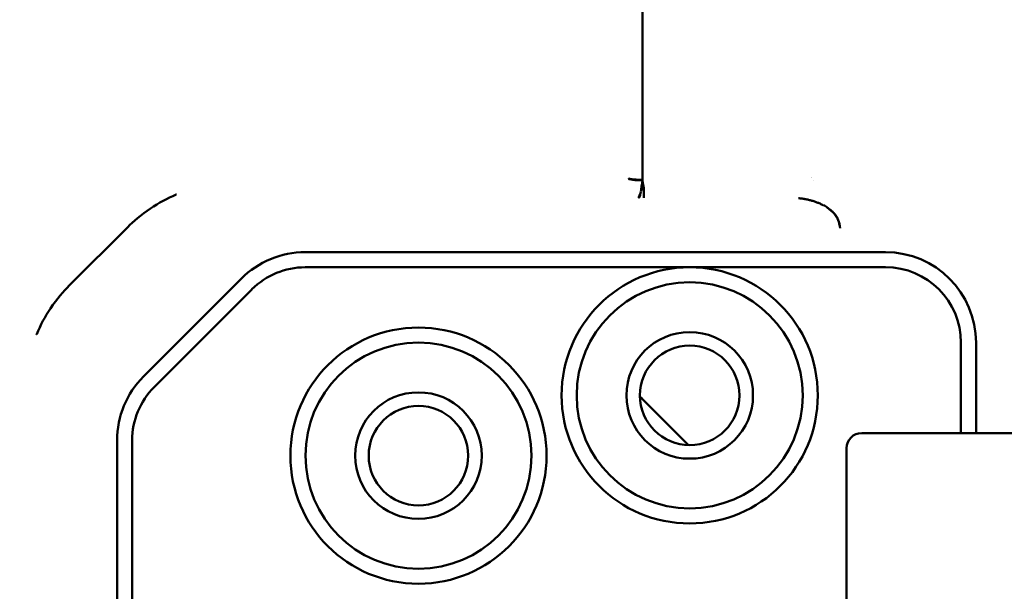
# Model space of a CAD drawing. Header units: millimetres. Extents: x 0 to 14369, y -869 to 2970.
# Tile 289 of 656: x 2115 to 2147, y 411 to 430. Entities that reach past the tile are written whole.
import ezdxf

# ---------------------------------------------------------------- set-up
doc = ezdxf.new("R2010")
doc.units = ezdxf.units.MM
doc.header["$LTSCALE"] = 10
doc.layers.add('Detailumgrenzung (ISO)', color=7, linetype='Continuous', lineweight=25)
doc.layers.add('Sichtbar (ISO)', color=7, linetype='Continuous', lineweight=50)

# ---------------------------------------------------------------- blocks, each defined once
blk = doc.blocks.new('2DDetail3')
at = {"layer": 'Detailumgrenzung (ISO)'}
blk.add_circle((191.4219, 29.8398), 30.9875, dxfattribs=at)

msp = doc.modelspace()

# ---------------------------------------------------------------- linework, layer by layer
at = {"layer": 'Sichtbar (ISO)'}
for p, q in [((2135.447, 425.034), (2135.441, 485.736)), ((2135.447, 425.033), (2135.449, 425.02)), ((2116.429, 421.525), (2118.373, 423.468)), ((2143.518, 422.635), (2124.26, 422.635)), ((2137.018, 422.135), (2124.26, 422.135)), ((2143.518, 422.135), (2137.018, 422.135)), ((2122.139, 421.756), (2118.896, 418.513)), ((2119.25, 418.16), (2122.493, 421.402)), ((2146.018, 416.635), (2146.018, 419.635)), ((2146.518, 416.635), (2146.518, 419.635)), ((2136.978, 416.235), (2135.482, 417.731)), ((2135.482, 417.731), (2136.978, 416.235)), ((2142.724, 416.635), (2155.224, 416.635)), ((2118.018, 410.135), (2118.018, 416.392)), ((2118.518, 416.392), (2118.518, 410.635)), ((2142.224, 416.135), (2142.224, 411.135))]:
    msp.add_line(p, q, dxfattribs=at)
for centre, radius in [((2137.018, 417.885), 4.25), ((2137.018, 417.885), 3.75), ((2128.018, 415.885), 4.25), ((2137.018, 417.885), 2.1), ((2128.018, 415.885), 3.75), ((2137.018, 417.885), 1.65), ((2128.018, 415.885), 2.1), ((2128.018, 415.885), 1.65)]:
    msp.add_circle(centre, radius, dxfattribs=at)
for centre, radius, start, end in [((2138.911, 423.625), 2.6, 34.6648, 34.665), ((2138.911, 423.625), 2.6, 32.1629, 32.1633), ((2124.26, 419.635), 3, 90, 135), ((2143.518, 419.635), 3, 0, 90), ((2124.26, 419.635), 2.5, 90, 135), ((2143.518, 419.635), 2.5, 0, 90), ((2121.018, 416.392), 3, 135, 180), ((2121.018, 416.392), 2.5, 135, 180), ((2139.018, 421.266), 5, 223.1202, 225), ((2139.018, 421.266), 5, 223.1202, 225), ((2142.724, 416.135), 0.5, 90, 180)]:
    msp.add_arc(centre, radius, start, end, dxfattribs=at)
for centre, major_axis, ratio, start_param, end_param in [((2135.495, 425.075), (-0.503, 0), 0.111328, 0.048435, 1.479567), ((2141.202, 423.873), (-0.472, -0.07), 0.753307, 3.662224, 4.060754)]:
    msp.add_ellipse(centre, major_axis=major_axis, ratio=ratio, start_param=start_param, end_param=end_param, dxfattribs=at)
for points, knots in [([(2134.994, 425.086), (2134.996, 425.085), (2134.998, 425.083), (2135, 425.081), (2135.002, 425.08), (2135.005, 425.078), (2135.008, 425.076), (2135.014, 425.073), (2135.024, 425.07), (2135.035, 425.067), (2135.047, 425.064), (2135.06, 425.061), (2135.076, 425.058), (2135.092, 425.055), (2135.111, 425.053), (2135.131, 425.051), (2135.151, 425.048), (2135.173, 425.046), (2135.197, 425.044), (2135.22, 425.043), (2135.246, 425.041), (2135.272, 425.04), (2135.299, 425.038), (2135.326, 425.037), (2135.355, 425.036), (2135.369, 425.036), (2135.383, 425.035), (2135.397, 425.035), (2135.405, 425.035), (2135.412, 425.034), (2135.419, 425.034), (2135.428, 425.034), (2135.438, 425.034), (2135.446, 425.033)], [0.0000835, 0.0000835, 0.0000835, 0.0000835, 0.0619498, 0.0619498, 0.0619498, 0.1238997, 0.1238997, 0.1238997, 0.2477993, 0.2477993, 0.2477993, 0.371699, 0.371699, 0.371699, 0.4955986, 0.4955986, 0.4955986, 0.6194983, 0.6194983, 0.6194983, 0.7433979, 0.7433979, 0.7433979, 0.8672976, 0.8672976, 0.8672976, 0.9292474, 0.9292474, 0.9292474, 0.9602223, 0.9602223, 0.9602223, 1, 1, 1, 1]), ([(2135.453, 424.998), (2135.453, 424.988), (2135.444, 424.967), (2135.438, 424.911), (2135.418, 424.811), (2135.41, 424.702), (2135.399, 424.647)], [0, 0, 0, 0, 0.157298, 0.352978, 0.632579, 1, 1, 1, 1]), ([(2135.399, 424.647), (2135.408, 424.687), (2135.418, 424.73), (2135.435, 424.798), (2135.441, 424.821), (2135.45, 424.857), (2135.453, 424.868), (2135.458, 424.888), (2135.459, 424.891), (2135.461, 424.902), (2135.462, 424.905), (2135.463, 424.91), (2135.464, 424.911), (2135.464, 424.914), (2135.465, 424.914), (2135.465, 424.916), (2135.465, 424.916), (2135.465, 424.917), (2135.465, 424.917), (2135.465, 424.917), (2135.465, 424.917), (2135.465, 424.917), (2135.465, 424.917), (2135.465, 424.918), (2135.465, 424.918), (2135.465, 424.918), (2135.465, 424.918), (2135.465, 424.918), (2135.465, 424.918), (2135.465, 424.918), (2135.465, 424.918), (2135.465, 424.918), (2135.465, 424.918), (2135.465, 424.918), (2135.465, 424.92), (2135.466, 424.923)], [0.00007582, 0.00007582, 0.00007582, 0.00007582, 0.0161383, 0.0161383, 0.02393401, 0.02393401, 0.02783841, 0.02783841, 0.03013509, 0.03013509, 0.03102443, 0.03102443, 0.03148106, 0.03148106, 0.03171463, 0.03171463, 0.03183312, 0.03183312, 0.03189309, 0.03189309, 0.03192376, 0.03192376, 0.03194384, 0.03194384, 0.03194972, 0.03194972, 0.0319587, 0.0319587, 0.0319642, 0.0319642, 0.0319723, 0.0319723, 0.03199066, 0.03199066, 0.03224106, 0.03224106, 0.03224106, 0.03224106]), ([(2135.454, 424.996), (2135.455, 424.985), (2135.457, 424.973), (2135.462, 424.948), (2135.464, 424.936), (2135.466, 424.923)], [0.000288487, 0.000288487, 0.000288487, 0.000288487, 0.003936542, 0.003936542, 0.007746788, 0.007746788, 0.007746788, 0.007746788]), ([(2135.466, 424.923), (2135.48, 424.847), (2135.491, 424.778), (2135.495, 424.715), (2135.498, 424.653), (2135.496, 424.598), (2135.494, 424.552), (2135.492, 424.507), (2135.492, 424.472), (2135.492, 424.452), (2135.492, 424.443), (2135.492, 424.436), (2135.492, 424.434)], [0.0000034, 0.0000034, 0.0000034, 0.0000034, 0.2892648, 0.2892648, 0.2892648, 0.5732172, 0.5732172, 0.5732172, 0.8575736, 0.8575736, 0.8575736, 1, 1, 1, 1]), ([(2119.992, 424.551), (2119.988, 424.55), (2119.984, 424.548), (2119.685, 424.423), (2119.4, 424.27), (2118.805, 423.872), (2118.556, 423.652), (2118.373, 423.468)], [-0.1432526, -0.1432526, -0.1432526, -0.1432526, -0.1423531, -0.1423531, -0.0776932, -0.0776932, -0.0000087, -0.0000087, -0.0000087, -0.0000087]), ([(2135.395, 424.632), (2135.381, 424.572), (2135.334, 424.478), (2135.313, 424.44), (2135.304, 424.434)], [0, 0, 0, 0, 0.5081347, 0.9999719, 0.9999719, 0.9999719, 0.9999719]), ([(2135.327, 424.434), (2135.333, 424.436), (2135.339, 424.442), (2135.35, 424.463), (2135.355, 424.477), (2135.372, 424.529), (2135.383, 424.576), (2135.395, 424.632)], [0.00000069, 0.00000069, 0.00000069, 0.00000069, 0.01112888, 0.01112888, 0.02234124, 0.02234124, 0.04524872, 0.04524872, 0.04524872, 0.04524872]), ([(2141.437, 424.201), (2141.432, 424.204), (2141.426, 424.207), (2141.42, 424.21), (2141.386, 424.226), (2141.353, 424.241), (2141.319, 424.256), (2141.284, 424.271), (2141.249, 424.284), (2141.214, 424.297), (2141.177, 424.31), (2141.141, 424.323), (2141.104, 424.334), (2141.066, 424.345), (2141.029, 424.356), (2140.991, 424.365), (2140.952, 424.375), (2140.912, 424.384), (2140.873, 424.392), (2140.853, 424.396), (2140.833, 424.399), (2140.813, 424.403), (2140.792, 424.406), (2140.772, 424.409), (2140.751, 424.412), (2140.731, 424.415), (2140.71, 424.418), (2140.689, 424.42), (2140.679, 424.421), (2140.668, 424.422), (2140.658, 424.423), (2140.647, 424.424), (2140.636, 424.425), (2140.626, 424.426)], [0.011333, 0.011333, 0.011333, 0.011333, 0.0344381, 0.0344381, 0.0344381, 0.1626755, 0.1626755, 0.1626755, 0.2939442, 0.2939442, 0.2939442, 0.4283105, 0.4283105, 0.4283105, 0.5658324, 0.5658324, 0.5658324, 0.7067039, 0.7067039, 0.7067039, 0.778501, 0.778501, 0.778501, 0.8512732, 0.8512732, 0.8512732, 0.9250828, 0.9250828, 0.9250828, 0.9623985, 0.9623985, 0.9623985, 0.9999999, 0.9999999, 0.9999999, 0.9999999]), ([(2142.009, 423.436), (2142.008, 423.442), (2142.007, 423.447), (2142.006, 423.453), (2142.005, 423.459), (2142.004, 423.465), (2142.003, 423.472), (2142.001, 423.484), (2141.999, 423.496), (2141.997, 423.507), (2141.996, 423.516), (2141.994, 423.524), (2141.993, 423.532), (2141.99, 423.547), (2141.987, 423.561), (2141.983, 423.576), (2141.973, 423.62), (2141.961, 423.661), (2141.946, 423.699), (2141.932, 423.737), (2141.915, 423.773), (2141.896, 423.805), (2141.887, 423.821), (2141.878, 423.836), (2141.868, 423.851), (2141.857, 423.866), (2141.846, 423.88), (2141.835, 423.894), (2141.813, 423.921), (2141.789, 423.947), (2141.764, 423.971), (2141.76, 423.975), (2141.755, 423.979), (2141.751, 423.984), (2141.73, 424.003), (2141.709, 424.021), (2141.687, 424.037), (2141.653, 424.062), (2141.619, 424.088), (2141.585, 424.111)], [0, 0, 0, 0, 0.016432, 0.016432, 0.016432, 0.033805, 0.033805, 0.033805, 0.068552, 0.068552, 0.068552, 0.093153, 0.093153, 0.093153, 0.138045, 0.138045, 0.138045, 0.277032, 0.277032, 0.277032, 0.416018, 0.416018, 0.416018, 0.484463, 0.484463, 0.484463, 0.555005, 0.555005, 0.555005, 0.694658, 0.694658, 0.694658, 0.719961, 0.719961, 0.719961, 0.832978, 0.832978, 0.832978, 1, 1, 1, 1]), ([(2142.009, 423.436), (2142.008, 423.442), (2142.006, 423.454), (2142.002, 423.478), (2141.995, 423.519), (2141.979, 423.595), (2141.947, 423.695), (2141.896, 423.799), (2141.813, 423.917), (2141.707, 424.02), (2141.619, 424.087), (2141.585, 424.111)], [0, 0, 0, 0, 0.021462, 0.042634, 0.084117, 0.163754, 0.311395, 0.447973, 0.578292, 0.838979, 1, 1, 1, 1]), ([(2116.429, 421.525), (2116.245, 421.341), (2116.025, 421.092), (2115.629, 420.5), (2115.476, 420.215), (2115.35, 419.914), (2115.348, 419.91), (2115.346, 419.905)], [-0.2132058, -0.2132058, -0.2132058, -0.2132058, -0.0965397, -0.0965397, 0, 0, 0.0013718, 0.0013718, 0.0013718, 0.0013718])]:
    msp.add_open_spline(points, degree=3, knots=knots, dxfattribs=at)
msp.add_open_spline([(2135.449, 425.02), (2135.451, 425.012), (2135.452, 425.005), (2135.453, 424.998)], degree=3, dxfattribs=at)

# ---------------------------------------------------------------- block references
at = {"layer": 'Detailumgrenzung (ISO)', "xscale": 10, "yscale": 10, "zscale": 10}
msp.add_blockref('2DDetail3', (0, 0), dxfattribs=at)

doc.saveas('drawing.dxf')
